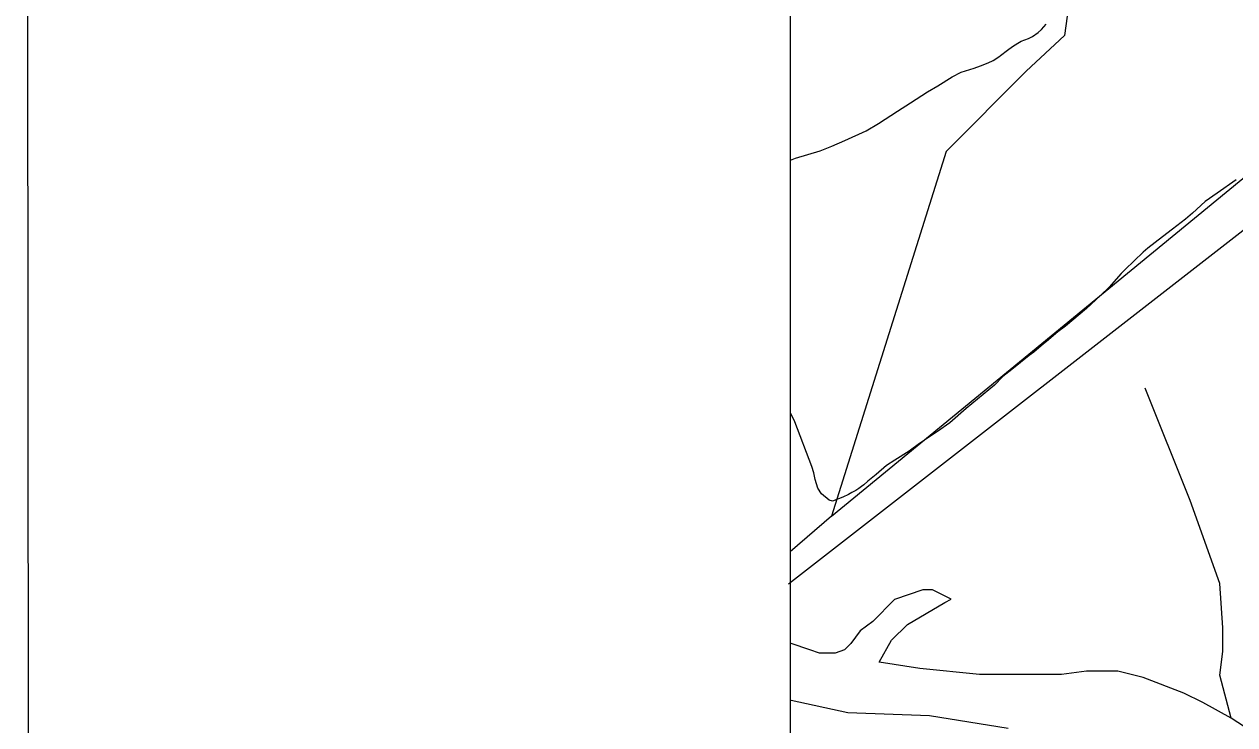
# Model space of a CAD drawing. Extents: x 3279314 to 3317160, y 734079 to 759431.
# Drawn here: x 3282648 to 3283925, y 750348 to 751087 of the extents above; entities that cross this region are included whole.
import ezdxf

# ---------------------------------------------------------------- set-up
doc = ezdxf.new("R2010")
doc.units = 0
for name, color, linetype in [('V-ANNO-SYMB', 7, 'Continuous'), ('V-GRID-FRAM', 7, 'Continuous'), ('V-ROAD-CNTR', 7, 'Continuous'), ('V-SITE-VEGE', 7, 'Continuous'), ('V-TOPO-SHOR', 7, 'Continuous')]:
    doc.layers.add(name, color=color, linetype=linetype)

msp = doc.modelspace()

# ---------------------------------------------------------------- linework, layer by layer
at = {"layer": 'V-ANNO-SYMB'}
msp.add_lwpolyline([(3282659.5, 735288.8), (3315742.7, 735305.7), (3315731, 758222.2), (3282647.8, 758205.4), (3282659.5, 735288.8)], dxfattribs=at)
at = {"layer": 'V-GRID-FRAM'}
msp.add_lwpolyline([(3283455.7, 757641.4), (3314923.7, 757657.4), (3314940.9, 739471.9), (3283457, 739455.9), (3283455.7, 757641.4)], dxfattribs=at)
at = {"layer": 'V-ROAD-CNTR'}
msp.add_lwpolyline([(3283454.1, 750496.5), (3283987, 750911), (3284588.4, 751383.8)], dxfattribs=at)
at = {"layer": 'V-SITE-VEGE'}
for p, q in [((3283711.4, 751073.7), (3283717.4, 751078.1)), ((3283717.4, 751078.1), (3283721, 751081.2)), ((3283721, 751081.2), (3283725.8, 751086.7)), ((3283690.4, 751063.2), (3283695.9, 751066.7)), ((3283695.9, 751066.7), (3283699.5, 751068.7)), ((3283699.5, 751068.7), (3283707.1, 751071.8)), ((3283707.1, 751071.8), (3283711.4, 751073.7)), ((3283670.1, 751048.3), (3283676, 751052.2)), ((3283676, 751052.2), (3283677.6, 751053.8)), ((3283677.6, 751053.8), (3283685.2, 751059.2)), ((3283685.2, 751059.2), (3283690.4, 751063.2)), ((3283636.3, 751036.2), (3283649.8, 751040.5)), ((3283649.8, 751040.5), (3283656.5, 751042.8)), ((3283656.5, 751042.8), (3283664.5, 751045.9)), ((3283664.5, 751045.9), (3283670.1, 751048.3)), ((3283611.6, 751021.7), (3283626.7, 751031.1)), ((3283626.7, 751031.1), (3283636.3, 751036.2)), ((3283582.6, 751003.7), (3283600.5, 751015.4)), ((3283600.5, 751015.4), (3283611.6, 751021.7)), ((3283569, 750995.1), (3283582.6, 751003.7)), ((3283549.1, 750982.1), (3283569, 750995.1)), ((3283536, 750974.3), (3283549.1, 750982.1)), ((3283499.8, 750958.3), (3283513.3, 750964.1)), ((3283513.3, 750964.1), (3283536, 750974.3)), ((3283461.3, 750945.5), (3283487.5, 750953.2)), ((3283487.5, 750953.2), (3283499.8, 750958.3)), ((3283456.2, 750943.2), (3283461.3, 750945.5)), ((3283456.2, 750676.9), (3283456.2, 750943.2)), ((3283926.4, 750922.5), (3283906.1, 750908.7)), ((3283893.7, 750899.7), (3283880.2, 750887.5)), ((3283906.1, 750908.7), (3283893.7, 750899.7)), ((3283880.2, 750887.5), (3283873, 750881.2)), ((3283873, 750881.2), (3283859, 750870.6)), ((3283848.7, 750862.4), (3283833.2, 750850.6)), ((3283859, 750870.6), (3283848.7, 750862.4)), ((3283833.2, 750850.6), (3283828, 750846.2)), ((3283828, 750846.2), (3283809.2, 750828.1)), ((3283804.8, 750823.8), (3283792.4, 750809.6)), ((3283809.2, 750828.1), (3283804.8, 750823.8)), ((3283792.4, 750809.6), (3283783.3, 750800.6)), ((3283783.3, 750800.6), (3283768.5, 750786.8)), ((3283768.5, 750786.8), (3283746.2, 750768.3)), ((3283738.2, 750762.5), (3283728.3, 750753.8)), ((3283746.2, 750768.3), (3283738.2, 750762.5)), ((3283722.7, 750749.5), (3283712.7, 750740.8)), ((3283728.3, 750753.8), (3283722.7, 750749.5)), ((3283707.9, 750737.3), (3283689.6, 750722.8)), ((3283712.7, 750740.8), (3283707.9, 750737.3)), ((3283689.6, 750722.8), (3283680, 750715.3)), ((3283680, 750715.3), (3283671.3, 750706.2)), ((3283671.3, 750706.2), (3283641.4, 750681.5)), ((3283641.4, 750681.5), (3283624.2, 750666.5)), ((3283460.6, 750667.3), (3283456.2, 750676.9)), ((3283478.5, 750620.4), (3283460.6, 750667.3)), ((3283611.1, 750657.1), (3283592.4, 750644.6)), ((3283624.2, 750666.5), (3283611.1, 750657.1)), ((3283592.4, 750644.6), (3283581.2, 750636.7)), ((3283581.2, 750636.7), (3283566.1, 750626.9)), ((3283480.8, 750613.6), (3283478.5, 750620.4)), ((3283557.3, 750621.4), (3283546.6, 750612)), ((3283566.1, 750626.9), (3283557.3, 750621.4)), ((3283482.3, 750606.5), (3283480.8, 750613.6)), ((3283485, 750597.4), (3283482.3, 750606.5)), ((3283537.8, 750604.9), (3283533.4, 750601)), ((3283546.6, 750612), (3283537.8, 750604.9)), ((3283489, 750591.4), (3283485, 750597.4)), ((3283520.7, 750592.8), (3283517.5, 750590.8)), ((3283525.1, 750595.1), (3283520.7, 750592.8)), ((3283528.2, 750597.1), (3283525.1, 750595.1)), ((3283531, 750599.4), (3283528.2, 750597.1)), ((3283533.4, 750601), (3283531, 750599.4)), ((3283496.8, 750585), (3283489, 750591.4)), ((3283500.4, 750583.8), (3283496.8, 750585)), ((3283506.8, 750586.1), (3283500.4, 750583.8)), ((3283511.5, 750588.1), (3283506.8, 750586.1)), ((3283517.5, 750590.8), (3283511.5, 750588.1))]:
    msp.add_line(p, q, dxfattribs=at)
at = {"layer": 'V-TOPO-SHOR'}
for points in [[(3283669, 751568.2), (3283656.6, 751536.9), (3283669.3, 751455.7), (3283732.4, 751187.2), (3283751.3, 751118.5), (3283745.2, 751074.7), (3283704.6, 751037.2), (3283620.5, 750952.6), (3283499.5, 750568), (3283455.9, 750530.4)], [(3283499.5, 750568), (3283976.7, 750959.7), (3284223.1, 751138.4)], [(3283921, 750355.1), (3283909.2, 750400.3), (3283912.3, 750425.3), (3283912.2, 750450.3), (3283909, 750497.1), (3283877.6, 750584.5), (3283830.4, 750703.1)], [(3283940.9, 750341.9), (3283921, 750355.1), (3283891.1, 750371.6), (3283871.2, 750381.5), (3283828.1, 750398), (3283801.6, 750404.5), (3283768.4, 750404.5), (3283741.9, 750401.1), (3283655.7, 750400.9), (3283592.7, 750407.4), (3283549.6, 750413.9), (3283562.8, 750437.1), (3283579.4, 750453.7), (3283619.1, 750477), (3283625.7, 750480.4), (3283605.8, 750490.3), (3283595.8, 750490.2), (3283566, 750480.2), (3283542.9, 750457), (3283529.6, 750447), (3283519.7, 750433.7), (3283513.1, 750427.1), (3283503.2, 750423.7), (3283486.6, 750423.7), (3283476.7, 750427), (3283456.8, 750433.6)], [(3283456.9, 750373.9), (3283516.6, 750360.8), (3283602.8, 750357.7), (3283685.7, 750344.6)]]:
    msp.add_lwpolyline(points, dxfattribs=at)

doc.saveas('drawing.dxf')
